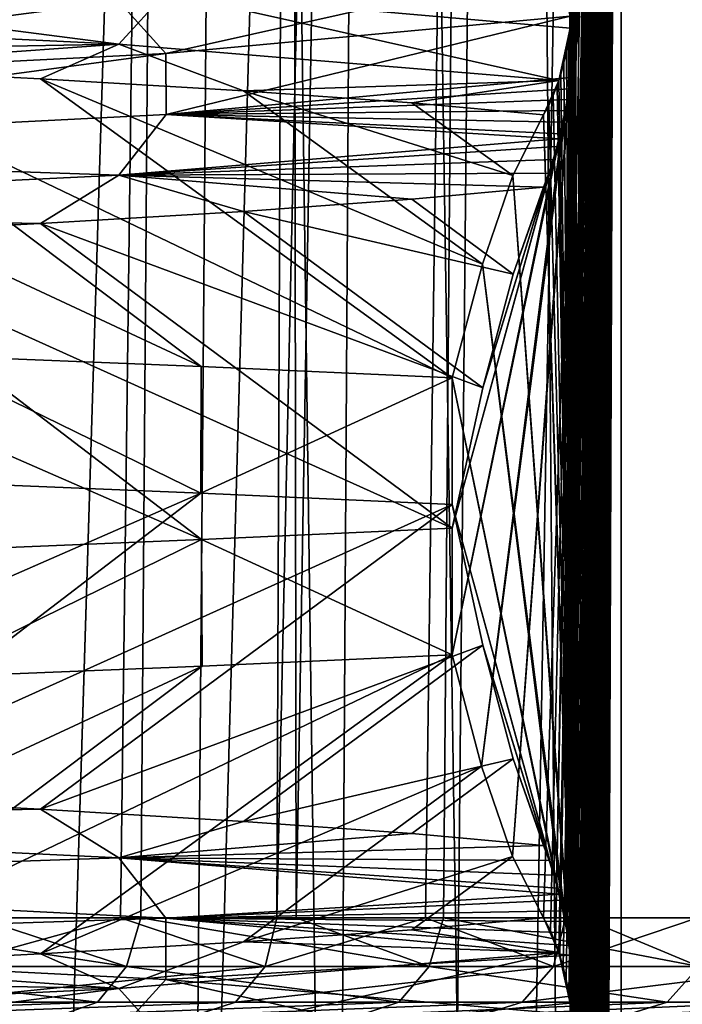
# Model space of a CAD drawing. Header units: millimetres. Extents: x -39.5 to 39.5, y -2 to 94.9.
# Tile 637 of 656: x 11.7 to 13.1, y 60 to 62. Entities that reach past the tile are written whole.
import ezdxf

# ---------------------------------------------------------------- set-up
doc = ezdxf.new("R2010")
doc.units = ezdxf.units.MM
doc.header["$LTSCALE"] = 65.185185
for name, color, linetype in [('12', 7, 'CONTINUOUS'), ('14', 7, 'CONTINUOUS'), ('167', 7, 'CONTINUOUS'), ('460', 7, 'CONTINUOUS'), ('47', 7, 'CONTINUOUS'), ('51', 7, 'CONTINUOUS'), ('528', 7, 'CONTINUOUS'), ('529', 7, 'CONTINUOUS'), ('615', 7, 'CONTINUOUS'), ('616', 7, 'CONTINUOUS'), ('617', 7, 'CONTINUOUS'), ('71', 7, 'CONTINUOUS')]:
    doc.layers.add(name, color=color, linetype=linetype)

msp = doc.modelspace()

# ---------------------------------------------------------------- linework, layer by layer
at = {"layer": '12', "color": 7, "linetype": 'Continuous'}
for points in [[(12.4134, 38.2987, -11.3315), (12.7232, 71, -11.4175), (13.0025, 38.2974, -10.6503), (12.4134, 38.2987, -11.3315)], [(12.7232, 71, -11.4175), (13.4463, 71, -10.5564), (13.0025, 38.2974, -10.6503), (12.7232, 71, -11.4175)], [(13.0025, 38.2974, -10.6503), (13.4463, 71, -10.5564), (13.5544, 38.2974, -9.9386), (13.0025, 38.2974, -10.6503)]]:
    msp.add_3dface(points, dxfattribs=at)
at = {"layer": '14', "color": 7, "linetype": 'Continuous'}
for points in [[(11.5489, 94.3969, -10.1392), (11.6453, 60.1972, -9.2833), (12.2419, 94.3969, -9.2907), (11.5489, 94.3969, -10.1392)], [(11.9351, 60.1972, 8.9076), (11.6019, 60.1972, 9.3376), (12.3786, 94.3969, 9.1077), (11.9351, 60.1972, 8.9076)], [(12.3786, 94.3969, 9.1077), (11.6019, 60.1972, 9.3376), (11.6978, 94.3969, 9.967), (12.3786, 94.3969, 9.1077)], [(11.6453, 60.1972, -9.2833), (11.9763, 60.1972, -8.8522), (12.2419, 94.3969, -9.2907), (11.6453, 60.1972, -9.2833)], [(12.2525, 60.1972, 8.4658), (11.9351, 60.1972, 8.9076), (12.3786, 94.3969, 9.1077), (12.2525, 60.1972, 8.4658)], [(11.9763, 60.1972, -8.8522), (12.2913, 60.1972, -8.4093), (12.2419, 94.3969, -9.2907), (11.9763, 60.1972, -8.8522)], [(12.2419, 94.3969, -9.2907), (12.2913, 60.1972, -8.4093), (12.8722, 94.3969, -8.3956), (12.2419, 94.3969, -9.2907)], [(12.5535, 60.1972, 8.0128), (12.2525, 60.1972, 8.4658), (12.9964, 94.3969, 8.2021), (12.5535, 60.1972, 8.0128)], [(12.9964, 94.3969, 8.2021), (12.2525, 60.1972, 8.4658), (12.3786, 94.3969, 9.1077), (12.9964, 94.3969, 8.2021)], [(12.2913, 60.1972, -8.4093), (12.5899, 60.1972, -7.9553), (12.8722, 94.3969, -8.3956), (12.2913, 60.1972, -8.4093)], [(12.8376, 60.1972, 7.5491), (12.5535, 60.1972, 8.0128), (12.9964, 94.3969, 8.2021), (12.8376, 60.1972, 7.5491)], [(12.5899, 60.1972, -7.9553), (12.8718, 60.1972, -7.4908), (12.8722, 94.3969, -8.3956), (12.5899, 60.1972, -7.9553)], [(13.1046, 60.1972, 7.0755), (12.8376, 60.1972, 7.5491), (13.5479, 94.3969, 7.255), (13.1046, 60.1972, 7.0755)], [(13.5479, 94.3969, 7.255), (12.8376, 60.1972, 7.5491), (12.9964, 94.3969, 8.2021), (13.5479, 94.3969, 7.255)], [(12.8718, 60.1972, -7.4908), (13.1364, 60.1972, -7.0163), (13.4372, 94.3969, -7.458), (12.8718, 60.1972, -7.4908)], [(12.8722, 94.3969, -8.3956), (12.8718, 60.1972, -7.4908), (13.4372, 94.3969, -7.458), (12.8722, 94.3969, -8.3956)]]:
    msp.add_3dface(points, dxfattribs=at)
at = {"layer": '167', "color": 7, "linetype": 'Continuous'}
for points in [[(11.9476, 60.0985, -8.8445), (11.2987, 60.1972, -9.7022), (11.2701, 60.0985, -9.693), (11.9476, 60.0985, -8.8445)], [(11.6453, 60.1972, -9.2833), (11.2987, 60.1972, -9.7022), (11.9476, 60.0985, -8.8445), (11.6453, 60.1972, -9.2833)], [(11.6019, 60.1972, 9.3376), (11.9351, 60.1972, 8.9076), (11.5789, 60.0985, 9.322), (11.6019, 60.1972, 9.3376)], [(11.5789, 60.0985, 9.322), (11.9351, 60.1972, 8.9076), (12.2284, 60.0985, 8.452), (11.5789, 60.0985, 9.322)], [(11.9763, 60.1972, -8.8522), (11.6453, 60.1972, -9.2833), (11.9476, 60.0985, -8.8445), (11.9763, 60.1972, -8.8522)], [(11.9351, 60.1972, 8.9076), (12.2525, 60.1972, 8.4658), (12.2284, 60.0985, 8.452), (11.9351, 60.1972, 8.9076)], [(12.5613, 60.0985, -7.9488), (11.9763, 60.1972, -8.8522), (11.9476, 60.0985, -8.8445), (12.5613, 60.0985, -7.9488)], [(12.2913, 60.1972, -8.4093), (11.9763, 60.1972, -8.8522), (12.5613, 60.0985, -7.9488), (12.2913, 60.1972, -8.4093)], [(12.2525, 60.1972, 8.4658), (12.5535, 60.1972, 8.0128), (12.2284, 60.0985, 8.452), (12.2525, 60.1972, 8.4658)], [(12.2284, 60.0985, 8.452), (12.5535, 60.1972, 8.0128), (12.8128, 60.0985, 7.5368), (12.2284, 60.0985, 8.452)], [(12.5899, 60.1972, -7.9553), (12.2913, 60.1972, -8.4093), (12.5613, 60.0985, -7.9488), (12.5899, 60.1972, -7.9553)], [(12.5535, 60.1972, 8.0128), (12.8376, 60.1972, 7.5491), (12.8128, 60.0985, 7.5368), (12.5535, 60.1972, 8.0128)], [(13.1081, 60.0985, -7.0107), (12.5899, 60.1972, -7.9553), (12.5613, 60.0985, -7.9488), (13.1081, 60.0985, -7.0107)], [(12.8718, 60.1972, -7.4908), (12.5899, 60.1972, -7.9553), (13.1081, 60.0985, -7.0107), (12.8718, 60.1972, -7.4908)], [(12.8376, 60.1972, 7.5491), (13.1046, 60.1972, 7.0755), (12.8128, 60.0985, 7.5368), (12.8376, 60.1972, 7.5491)], [(12.8128, 60.0985, 7.5368), (13.1046, 60.1972, 7.0755), (13.3288, 60.0985, 6.5814), (12.8128, 60.0985, 7.5368)], [(13.1364, 60.1972, -7.0163), (12.8718, 60.1972, -7.4908), (13.1081, 60.0985, -7.0107), (13.1364, 60.1972, -7.0163)], [(11.8888, 60.0263, -8.801), (11.2701, 60.0985, -9.693), (11.2147, 60.0263, -9.6454), (11.8888, 60.0263, -8.801)], [(11.9476, 60.0985, -8.8445), (11.2701, 60.0985, -9.693), (11.8888, 60.0263, -8.801), (11.9476, 60.0985, -8.8445)], [(11.5789, 60.0985, 9.322), (12.2284, 60.0985, 8.452), (11.5219, 60.0263, 9.2762), (11.5789, 60.0985, 9.322)], [(11.5219, 60.0263, 9.2762), (12.2284, 60.0985, 8.452), (12.1683, 60.0263, 8.4104), (11.5219, 60.0263, 9.2762)], [(12.4995, 60.0263, -7.9097), (11.9476, 60.0985, -8.8445), (11.8888, 60.0263, -8.801), (12.4995, 60.0263, -7.9097)], [(12.5613, 60.0985, -7.9488), (11.9476, 60.0985, -8.8445), (12.4995, 60.0263, -7.9097), (12.5613, 60.0985, -7.9488)], [(12.2284, 60.0985, 8.452), (12.8128, 60.0985, 7.5368), (12.1683, 60.0263, 8.4104), (12.2284, 60.0985, 8.452)], [(12.1683, 60.0263, 8.4104), (12.8128, 60.0985, 7.5368), (12.7497, 60.0263, 7.4997), (12.1683, 60.0263, 8.4104)], [(13.0436, 60.0263, -6.9762), (12.5613, 60.0985, -7.9488), (12.4995, 60.0263, -7.9097), (13.0436, 60.0263, -6.9762)], [(13.1081, 60.0985, -7.0107), (12.5613, 60.0985, -7.9488), (13.0436, 60.0263, -6.9762), (13.1081, 60.0985, -7.0107)], [(12.8128, 60.0985, 7.5368), (13.3288, 60.0985, 6.5814), (12.7497, 60.0263, 7.4997), (12.8128, 60.0985, 7.5368)], [(12.7497, 60.0263, 7.4997), (13.3288, 60.0985, 6.5814), (13.2632, 60.0263, 6.549), (12.7497, 60.0263, 7.4997)], [(13.518, 60.0263, -6.0055), (13.1081, 60.0985, -7.0107), (13.0436, 60.0263, -6.9762), (13.518, 60.0263, -6.0055)], [(11.1466, 60, -9.5724), (11.8141, 60, -8.7349), (11.8888, 60.0263, -8.801), (11.1466, 60, -9.5724)], [(11.1466, 60, -9.5724), (11.8888, 60.0263, -8.801), (11.2147, 60.0263, -9.6454), (11.1466, 60, -9.5724)], [(12.0876, 60, 8.3521), (11.4451, 60, 9.2134), (12.1683, 60.0263, 8.4104), (12.0876, 60, 8.3521)], [(11.4451, 60, 9.2134), (11.5219, 60.0263, 9.2762), (12.1683, 60.0263, 8.4104), (11.4451, 60, 9.2134)], [(11.8141, 60, -8.7349), (12.4208, 60, -7.8483), (12.4995, 60.0263, -7.9097), (11.8141, 60, -8.7349)], [(11.8141, 60, -8.7349), (12.4995, 60.0263, -7.9097), (11.8888, 60.0263, -8.801), (11.8141, 60, -8.7349)], [(12.6653, 60, 7.4476), (12.0876, 60, 8.3521), (12.7497, 60.0263, 7.4997), (12.6653, 60, 7.4476)], [(12.0876, 60, 8.3521), (12.1683, 60.0263, 8.4104), (12.7497, 60.0263, 7.4997), (12.0876, 60, 8.3521)], [(12.4208, 60, -7.8483), (12.9589, 60, -6.924), (13.0436, 60.0263, -6.9762), (12.4208, 60, -7.8483)], [(12.4208, 60, -7.8483), (13.0436, 60.0263, -6.9762), (12.4995, 60.0263, -7.9097), (12.4208, 60, -7.8483)], [(13.1741, 60, 6.5048), (12.6653, 60, 7.4476), (13.2632, 60.0263, 6.549), (13.1741, 60, 6.5048)], [(12.6653, 60, 7.4476), (12.7497, 60.0263, 7.4997), (13.2632, 60.0263, 6.549), (12.6653, 60, 7.4476)], [(12.9589, 60, -6.924), (13.4298, 60, -5.9591), (13.518, 60.0263, -6.0055), (12.9589, 60, -6.924)], [(12.9589, 60, -6.924), (13.518, 60.0263, -6.0055), (13.0436, 60.0263, -6.9762), (12.9589, 60, -6.924)]]:
    msp.add_3dface(points, dxfattribs=at)
at = {"layer": '460', "linetype": 'Continuous'}
for points in [[(11.5226, 61.0815, -8.2987), (11.5262, 61.3377, -8.2938), (12.0982, 61.0582, -7.4346), (11.5226, 61.0815, -8.2987)], [(11.5262, 61.3377, -8.2938), (12.099, 61.3146, -7.4333), (12.0982, 61.0582, -7.4346), (11.5262, 61.3377, -8.2938)], [(12.099, 61.3146, -7.4333), (12.6076, 61.2914, -6.5337), (12.0982, 61.0582, -7.4346), (12.099, 61.3146, -7.4333)], [(12.6076, 61.2914, -6.5337), (12.6076, 61.035, -6.5337), (12.0982, 61.0582, -7.4346), (12.6076, 61.2914, -6.5337)], [(12.6076, 60.987, 6.5337), (12.0995, 60.9639, 7.4325), (12.6076, 60.7306, 6.5337), (12.6076, 60.987, 6.5337)], [(12.0995, 60.9639, 7.4325), (11.527, 60.9407, 8.2927), (11.5303, 60.6844, 8.288), (12.0995, 60.9639, 7.4325)], [(12.1009, 60.7075, 7.4303), (12.0995, 60.9639, 7.4325), (11.5303, 60.6844, 8.288), (12.1009, 60.7075, 7.4303)], [(12.6076, 60.7306, 6.5337), (12.0995, 60.9639, 7.4325), (12.1009, 60.7075, 7.4303), (12.6076, 60.7306, 6.5337)]]:
    msp.add_3dface(points, dxfattribs=at)
at = {"layer": '47', "color": 7, "linetype": 'Continuous'}
for points in [[(11.3428, 71, -13.2178), (12.1789, 71, -12.4517), (11.1708, 38.2971, -12.9442), (11.3428, 71, -13.2178)], [(11.1708, 38.2971, -12.9442), (12.1789, 71, -12.4517), (11.922, 38.2971, -12.2557), (11.1708, 38.2971, -12.9442)], [(12.1789, 71, -12.4517), (12.6296, 38.2987, -11.5253), (11.922, 38.2971, -12.2557), (12.1789, 71, -12.4517)], [(12.1789, 71, -12.4517), (12.9633, 71, -11.6328), (12.6296, 38.2987, -11.5253), (12.1789, 71, -12.4517)]]:
    msp.add_3dface(points, dxfattribs=at)
at = {"layer": '51', "color": 7, "linetype": 'Continuous'}
for points in [[(12.4517, 71, 12.1789), (11.6328, 71, 12.9633), (11.5253, 38.2987, 12.6296), (12.4517, 71, 12.1789)], [(12.4517, 71, 12.1789), (11.5253, 38.2987, 12.6296), (12.2557, 38.2971, 11.922), (12.4517, 71, 12.1789)], [(12.9442, 38.2971, 11.1708), (12.4517, 71, 12.1789), (12.2557, 38.2971, 11.922), (12.9442, 38.2971, 11.1708)], [(13.2178, 71, 11.3428), (12.4517, 71, 12.1789), (12.9442, 38.2971, 11.1708), (13.2178, 71, 11.3428)], [(13.586, 38.2987, 10.3807), (13.2178, 71, 11.3428), (12.9442, 38.2971, 11.1708), (13.586, 38.2987, 10.3807)]]:
    msp.add_3dface(points, dxfattribs=at)
at = {"layer": '528', "linetype": 'Continuous'}
for points in [[(12.8239, 60.1271, 2.4063), (12.95, 67), (12.8174, 60.1459, 2.5302), (12.8239, 60.1271, 2.4063)], [(12.8174, 60.1459, 2.5302), (12.95, 67), (12.8495, 61.9313, 1.9186), (12.8174, 60.1459, 2.5302)], [(12.8258, 60.1211, 2.3701), (12.95, 67), (12.8239, 60.1271, 2.4063), (12.8258, 60.1211, 2.3701)], [(12.8308, 58.1041, 2.2745), (12.95, 67), (12.8255, 58.1219, 2.3749), (12.8308, 58.1041, 2.2745)], [(12.8255, 58.1219, 2.3749), (12.95, 67), (12.8507, 59.9641, 1.8954), (12.8255, 58.1219, 2.3749)], [(12.8326, 60.0973, 2.24), (12.95, 67), (12.8258, 60.1211, 2.3701), (12.8326, 60.0973, 2.24)], [(12.8355, 56.0857, 2.184), (12.95, 67), (12.8308, 56.1041, 2.2745), (12.8355, 56.0857, 2.184)], [(12.8308, 56.1041, 2.2745), (12.95, 67), (12.8503, 57.9766, 1.9023), (12.8308, 56.1041, 2.2745)], [(12.8355, 58.0857, 2.184), (12.95, 67), (12.8308, 58.1041, 2.2745), (12.8355, 58.0857, 2.184)], [(12.8386, 60.0723, 2.1254), (12.95, 67), (12.8326, 60.0973, 2.24), (12.8386, 60.0723, 2.1254)], [(12.8401, 56.0654, 2.0979), (12.95, 67), (12.8355, 56.0857, 2.184), (12.8401, 56.0654, 2.0979)], [(12.8401, 58.0654, 2.0979), (12.95, 67), (12.8355, 58.0857, 2.184), (12.8401, 58.0654, 2.0979)], [(12.8413, 54.059, 2.0739), (12.95, 67), (12.8369, 54.0797, 2.1572), (12.8413, 54.059, 2.0739)], [(12.8369, 54.0797, 2.1572), (12.95, 67), (12.8503, 55.9766, 1.9023), (12.8369, 54.0797, 2.1572)], [(12.8439, 60.0445, 2.0248), (12.95, 67), (12.8386, 60.0723, 2.1254), (12.8439, 60.0445, 2.0248)], [(12.8442, 48.0424, 2.0183), (12.95, 67), (12.8401, 48.0654, 2.0979), (12.8442, 48.0424, 2.0183)], [(12.8401, 48.0654, 2.0979), (12.95, 67), (12.8503, 49.9766, 1.9023), (12.8401, 48.0654, 2.0979)], [(12.8442, 50.0424, 2.0183), (12.95, 67), (12.8401, 50.0654, 2.0979), (12.8442, 50.0424, 2.0183)], [(12.8401, 50.0654, 2.0979), (12.95, 67), (12.8503, 51.9766, 1.9023), (12.8401, 50.0654, 2.0979)], [(12.8442, 52.0424, 2.0183), (12.95, 67), (12.8401, 52.0654, 2.0979), (12.8442, 52.0424, 2.0183)], [(12.8401, 52.0654, 2.0979), (12.95, 67), (12.8505, 53.9599, 1.899), (12.8401, 52.0654, 2.0979)], [(12.8442, 56.0424, 2.0183), (12.95, 67), (12.8401, 56.0654, 2.0979), (12.8442, 56.0424, 2.0183)], [(12.8442, 58.0424, 2.0183), (12.95, 67), (12.8401, 58.0654, 2.0979), (12.8442, 58.0424, 2.0183)], [(12.8454, 54.0346, 1.9958), (12.95, 67), (12.8413, 54.059, 2.0739), (12.8454, 54.0346, 1.9958)], [(12.8475, 38.0187, 1.9567), (12.95, 67), (12.8436, 38.046, 2.0295), (12.8475, 38.0187, 1.9567)], [(12.8436, 38.046, 2.0295), (12.95, 67), (12.8503, 39.9766, 1.9023), (12.8436, 38.046, 2.0295)], [(12.8474, 44.0192, 1.958), (12.95, 67), (12.8438, 44.0451, 2.0267), (12.8474, 44.0192, 1.958)], [(12.8438, 44.0451, 2.0267), (12.95, 67), (12.8503, 45.9766, 1.9023), (12.8438, 44.0451, 2.0267)], [(12.8467, 60.0247, 1.9705), (12.95, 67), (12.8439, 60.0445, 2.0248), (12.8467, 60.0247, 1.9705)], [(12.8467, 40.0248, 1.9707), (12.95, 67), (12.8442, 40.0424, 2.0183), (12.8467, 40.0248, 1.9707)], [(12.8442, 40.0424, 2.0183), (12.95, 67), (12.8503, 41.9766, 1.9023), (12.8442, 40.0424, 2.0183)], [(12.8467, 42.0248, 1.9707), (12.95, 67), (12.8442, 42.0424, 2.0183), (12.8467, 42.0248, 1.9707)], [(12.8442, 42.0424, 2.0183), (12.95, 67), (12.8501, 43.9849, 1.907), (12.8442, 42.0424, 2.0183)], [(12.8467, 46.0248, 1.9707), (12.95, 67), (12.8442, 46.0424, 2.0183), (12.8467, 46.0248, 1.9707)], [(12.8442, 46.0424, 2.0183), (12.95, 67), (12.8503, 47.9766, 1.9023), (12.8442, 46.0424, 2.0183)], [(12.8467, 48.0248, 1.9707), (12.95, 67), (12.8442, 48.0424, 2.0183), (12.8467, 48.0248, 1.9707)], [(12.8467, 50.0248, 1.9707), (12.95, 67), (12.8442, 50.0424, 2.0183), (12.8467, 50.0248, 1.9707)], [(12.8467, 52.0248, 1.9707), (12.95, 67), (12.8442, 52.0424, 2.0183), (12.8467, 52.0248, 1.9707)], [(12.8467, 56.0248, 1.9707), (12.95, 67), (12.8442, 56.0424, 2.0183), (12.8467, 56.0248, 1.9707)], [(12.8467, 58.0248, 1.9707), (12.95, 67), (12.8442, 58.0424, 2.0183), (12.8467, 58.0248, 1.9707)], [(12.8467, 54.025, 1.971), (12.95, 67), (12.8454, 54.0346, 1.9958), (12.8467, 54.025, 1.971)], [(12.8478, 40.0153, 1.9499), (12.95, 67), (12.8467, 40.0248, 1.9707), (12.8478, 40.0153, 1.9499)], [(12.8478, 42.0153, 1.9499), (12.95, 67), (12.8467, 42.0248, 1.9707), (12.8478, 42.0153, 1.9499)], [(12.8478, 46.0153, 1.9499), (12.95, 67), (12.8467, 46.0248, 1.9707), (12.8478, 46.0153, 1.9499)], [(12.8478, 48.0153, 1.9499), (12.95, 67), (12.8467, 48.0248, 1.9707), (12.8478, 48.0153, 1.9499)], [(12.8478, 50.0153, 1.9499), (12.95, 67), (12.8467, 50.0248, 1.9707), (12.8478, 50.0153, 1.9499)], [(12.8478, 52.0153, 1.9499), (12.95, 67), (12.8467, 52.0248, 1.9707), (12.8478, 52.0153, 1.9499)], [(12.8488, 54.0048, 1.9309), (12.95, 67), (12.8467, 54.025, 1.971), (12.8488, 54.0048, 1.9309)], [(12.8478, 56.0153, 1.9499), (12.95, 67), (12.8467, 56.0248, 1.9707), (12.8478, 56.0153, 1.9499)], [(12.8478, 58.0153, 1.9499), (12.95, 67), (12.8467, 58.0248, 1.9707), (12.8478, 58.0153, 1.9499)], [(12.8479, 60.0141, 1.9474), (12.95, 67), (12.8467, 60.0247, 1.9705), (12.8479, 60.0141, 1.9474)], [(12.8478, 62.0153, 1.9499), (12.95, 67), (12.8467, 62.0248, 1.9707), (12.8478, 62.0153, 1.9499)], [(12.8501, 43.9849, 1.907), (12.95, 67), (12.8474, 44.0192, 1.958), (12.8501, 43.9849, 1.907)], [(12.95, 38), (12.95, 67), (12.8475, 38.0187, 1.9567), (12.95, 38)], [(12.8503, 39.9766, 1.9023), (12.95, 67), (12.8478, 40.0153, 1.9499), (12.8503, 39.9766, 1.9023)], [(12.8503, 41.9766, 1.9023), (12.95, 67), (12.8478, 42.0153, 1.9499), (12.8503, 41.9766, 1.9023)], [(12.8503, 45.9766, 1.9023), (12.95, 67), (12.8478, 46.0153, 1.9499), (12.8503, 45.9766, 1.9023)], [(12.8503, 47.9766, 1.9023), (12.95, 67), (12.8478, 48.0153, 1.9499), (12.8503, 47.9766, 1.9023)], [(12.8503, 49.9766, 1.9023), (12.95, 67), (12.8478, 50.0153, 1.9499), (12.8503, 49.9766, 1.9023)], [(12.8503, 51.9766, 1.9023), (12.95, 67), (12.8478, 52.0153, 1.9499), (12.8503, 51.9766, 1.9023)], [(12.8503, 55.9766, 1.9023), (12.95, 67), (12.8478, 56.0153, 1.9499), (12.8503, 55.9766, 1.9023)], [(12.8503, 57.9766, 1.9023), (12.95, 67), (12.8478, 58.0153, 1.9499), (12.8503, 57.9766, 1.9023)], [(12.8503, 61.9766, 1.9023), (12.95, 67), (12.8478, 62.0153, 1.9499), (12.8503, 61.9766, 1.9023)], [(12.8507, 59.9641, 1.8954), (12.95, 67), (12.8479, 60.0141, 1.9474), (12.8507, 59.9641, 1.8954)], [(12.8505, 53.9599, 1.899), (12.95, 67), (12.8488, 54.0048, 1.9309), (12.8505, 53.9599, 1.899)], [(12.8495, 61.9313, 1.9186), (12.95, 67), (12.8503, 61.9766, 1.9023), (12.8495, 61.9313, 1.9186)], [(12.73, 60.322, 4.1977), (12.7927, 60.1975, 3.001), (12.8495, 61.9313, 1.9186), (12.73, 60.322, 4.1977)], [(12.8467, 61.9004, 1.9703), (12.73, 60.322, 4.1977), (12.8495, 61.9313, 1.9186), (12.8467, 61.9004, 1.9703)], [(12.7927, 60.1975, 3.001), (12.8066, 60.172, 2.7355), (12.8495, 61.9313, 1.9186), (12.7927, 60.1975, 3.001)], [(12.8066, 60.172, 2.7355), (12.8174, 60.1459, 2.5302), (12.8495, 61.9313, 1.9186), (12.8066, 60.172, 2.7355)], [(12.8438, 61.8776, 2.0257), (12.73, 60.322, 4.1977), (12.8467, 61.9004, 1.9703), (12.8438, 61.8776, 2.0257)], [(12.6674, 60.505, 5.3922), (12.73, 60.322, 4.1977), (12.8438, 61.8776, 2.0257), (12.6674, 60.505, 5.3922)], [(12.8404, 61.8554, 2.0917), (12.6674, 60.505, 5.3922), (12.8438, 61.8776, 2.0257), (12.8404, 61.8554, 2.0917)], [(12.8364, 61.8332, 2.1685), (12.6674, 60.505, 5.3922), (12.8404, 61.8554, 2.0917), (12.8364, 61.8332, 2.1685)], [(12.8316, 61.8101, 2.2583), (12.6674, 60.505, 5.3922), (12.8364, 61.8332, 2.1685), (12.8316, 61.8101, 2.2583)], [(12.6076, 60.7306, 6.5337), (12.6674, 60.505, 5.3922), (12.8316, 61.8101, 2.2583), (12.6076, 60.7306, 6.5337)], [(12.8261, 61.786, 2.3635), (12.6076, 60.7306, 6.5337), (12.8316, 61.8101, 2.2583), (12.8261, 61.786, 2.3635)], [(12.8237, 61.7762, 2.409), (12.6076, 60.7306, 6.5337), (12.8261, 61.786, 2.3635), (12.8237, 61.7762, 2.409)], [(12.8197, 61.7607, 2.4856), (12.6076, 60.7306, 6.5337), (12.8237, 61.7762, 2.409), (12.8197, 61.7607, 2.4856)], [(12.6076, 60.987, 6.5337), (12.6076, 60.7306, 6.5337), (12.8197, 61.7607, 2.4856), (12.6076, 60.987, 6.5337)], [(12.8123, 61.7342, 2.628), (12.6076, 60.987, 6.5337), (12.8197, 61.7607, 2.4856), (12.8123, 61.7342, 2.628)], [(12.6699, 61.2712, 5.3453), (12.6076, 60.987, 6.5337), (12.8123, 61.7342, 2.628), (12.6699, 61.2712, 5.3453)], [(12.8034, 61.7063, 2.7974), (12.6699, 61.2712, 5.3453), (12.8123, 61.7342, 2.628), (12.8034, 61.7063, 2.7974)], [(12.7314, 61.502, 4.1705), (12.6699, 61.2712, 5.3453), (12.8034, 61.7063, 2.7974), (12.7314, 61.502, 4.1705)], [(12.7927, 61.6778, 3.001), (12.7314, 61.502, 4.1705), (12.8034, 61.7063, 2.7974), (12.7927, 61.6778, 3.001)]]:
    msp.add_3dface(points, dxfattribs=at)
at = {"layer": '529', "linetype": 'Continuous'}
for points in [[(12.8452, 67, -2.0005), (12.95, 67), (12.95, 38), (12.8452, 67, -2.0005)], [(12.8452, 67, -2.0005), (12.95, 38), (12.85, 64.0799, -1.9079), (12.8452, 67, -2.0005)], [(12.85, 64.0799, -1.9079), (12.95, 38), (12.8499, 64.0335, -1.9103), (12.85, 64.0799, -1.9079)], [(12.8499, 64.0335, -1.9103), (12.95, 38), (12.8473, 64.0017, -1.9603), (12.8499, 64.0335, -1.9103)], [(12.8473, 64.0017, -1.9603), (12.95, 38), (12.844, 63.9781, -2.023), (12.8473, 64.0017, -1.9603)], [(12.844, 63.9781, -2.023), (12.95, 38), (12.8501, 62.0769, -1.9058), (12.844, 63.9781, -2.023)], [(12.8501, 62.0769, -1.9058), (12.95, 38), (12.8497, 62.0307, -1.913), (12.8501, 62.0769, -1.9058)], [(12.8497, 62.0307, -1.913), (12.95, 38), (12.8471, 62, -1.9643), (12.8497, 62.0307, -1.913)], [(12.8471, 62, -1.9643), (12.95, 38), (12.8437, 61.9765, -2.0279), (12.8471, 62, -1.9643)], [(12.8395, 61.9538, -2.1087), (12.8437, 61.9765, -2.0279), (12.85, 60.0799, -1.9079), (12.8395, 61.9538, -2.1087)], [(12.8437, 61.9765, -2.0279), (12.95, 38), (12.85, 60.0799, -1.9079), (12.8437, 61.9765, -2.0279)], [(12.8341, 61.9306, -2.2107), (12.8395, 61.9538, -2.1087), (12.85, 60.0799, -1.9079), (12.8341, 61.9306, -2.2107)], [(12.8277, 61.907, -2.3344), (12.8341, 61.9306, -2.2107), (12.85, 60.0799, -1.9079), (12.8277, 61.907, -2.3344)], [(12.8237, 61.8942, -2.4102), (12.8277, 61.907, -2.3344), (12.85, 60.0799, -1.9079), (12.8237, 61.8942, -2.4102)], [(12.8126, 61.8637, -2.6223), (12.8204, 61.8845, -2.4731), (12.85, 60.0799, -1.9079), (12.8126, 61.8637, -2.6223)], [(12.8204, 61.8845, -2.4731), (12.8237, 61.8942, -2.4102), (12.85, 60.0799, -1.9079), (12.8204, 61.8845, -2.4731)], [(12.8036, 61.8437, -2.7932), (12.8126, 61.8637, -2.6223), (12.85, 60.0799, -1.9079), (12.8036, 61.8437, -2.7932)], [(12.7927, 61.8245, -3.001), (12.8036, 61.8437, -2.7932), (12.85, 60.0799, -1.9079), (12.7927, 61.8245, -3.001)], [(12.7306, 61.7014, -4.1866), (12.7927, 61.8245, -3.001), (12.8476, 60.1139, -1.9548), (12.7306, 61.7014, -4.1866)], [(12.8476, 60.1139, -1.9548), (12.7927, 61.8245, -3.001), (12.85, 60.0799, -1.9079), (12.8476, 60.1139, -1.9548)], [(12.6689, 61.522, -5.3646), (12.7306, 61.7014, -4.1866), (12.8443, 60.1414, -2.0178), (12.6689, 61.522, -5.3646)], [(12.8443, 60.1414, -2.0178), (12.7306, 61.7014, -4.1866), (12.8468, 60.1215, -1.9701), (12.8443, 60.1414, -2.0178)], [(12.8468, 60.1215, -1.9701), (12.7306, 61.7014, -4.1866), (12.8476, 60.1139, -1.9548), (12.8468, 60.1215, -1.9701)], [(12.6076, 61.2914, -6.5337), (12.6689, 61.522, -5.3646), (12.8317, 60.2116, -2.2573), (12.6076, 61.2914, -6.5337)], [(12.8317, 60.2116, -2.2573), (12.6689, 61.522, -5.3646), (12.8361, 60.19, -2.1729), (12.8317, 60.2116, -2.2573)], [(12.8361, 60.19, -2.1729), (12.6689, 61.522, -5.3646), (12.8404, 60.1667, -2.0921), (12.8361, 60.19, -2.1729)], [(12.8404, 60.1667, -2.0921), (12.6689, 61.522, -5.3646), (12.8443, 60.1414, -2.0178), (12.8404, 60.1667, -2.0921)], [(12.6076, 61.035, -6.5337), (12.6076, 61.2914, -6.5337), (12.8208, 60.2574, -2.4657), (12.6076, 61.035, -6.5337)], [(12.8208, 60.2574, -2.4657), (12.6076, 61.2914, -6.5337), (12.8239, 60.2453, -2.4066), (12.8208, 60.2574, -2.4657)], [(12.8239, 60.2453, -2.4066), (12.6076, 61.2914, -6.5337), (12.8267, 60.2335, -2.3522), (12.8239, 60.2453, -2.4066)], [(12.8267, 60.2335, -2.3522), (12.6076, 61.2914, -6.5337), (12.8317, 60.2116, -2.2573), (12.8267, 60.2335, -2.3522)], [(12.6699, 60.7502, -5.345), (12.6076, 61.035, -6.5337), (12.8134, 60.284, -2.6061), (12.6699, 60.7502, -5.345)], [(12.8134, 60.284, -2.6061), (12.6076, 61.035, -6.5337), (12.8208, 60.2574, -2.4657), (12.8134, 60.284, -2.6061)], [(12.7316, 60.5199, -4.1674), (12.6699, 60.7502, -5.345), (12.8042, 60.3133, -2.7817), (12.7316, 60.5199, -4.1674)], [(12.8042, 60.3133, -2.7817), (12.6699, 60.7502, -5.345), (12.8134, 60.284, -2.6061), (12.8042, 60.3133, -2.7817)], [(12.7927, 60.3442, -3.001), (12.7316, 60.5199, -4.1674), (12.8042, 60.3133, -2.7817), (12.7927, 60.3442, -3.001)], [(12.85, 60.0799, -1.9079), (12.95, 38), (12.8499, 60.0335, -1.9103), (12.85, 60.0799, -1.9079)], [(12.8499, 60.0335, -1.9103), (12.95, 38), (12.8473, 60.0017, -1.9603), (12.8499, 60.0335, -1.9103)]]:
    msp.add_3dface(points, dxfattribs=at)
at = {"layer": '615', "linetype": 'Continuous'}
for points in [[(11.5226, 61.0815, -8.2987), (12.0982, 61.0582, -7.4346), (10.7447, 60.4661, -7.5639), (11.5226, 61.0815, -8.2987)], [(10.7447, 60.4661, -7.5639), (12.0982, 61.0582, -7.4346), (11.2919, 60.4417, -6.7195), (10.7447, 60.4661, -7.5639)], [(12.0982, 61.0582, -7.4346), (12.6076, 61.035, -6.5337), (11.2919, 60.4417, -6.7195), (12.0982, 61.0582, -7.4346)], [(11.2919, 60.4417, -6.7195), (12.6076, 61.035, -6.5337), (11.773, 60.4173, -5.8358), (11.2919, 60.4417, -6.7195)], [(12.6076, 61.035, -6.5337), (12.6699, 60.7502, -5.345), (11.773, 60.4173, -5.8358), (12.6076, 61.035, -6.5337)], [(11.773, 60.4173, -5.8358), (12.6699, 60.7502, -5.345), (12.185, 60.3929, -4.9178), (11.773, 60.4173, -5.8358)], [(12.6699, 60.7502, -5.345), (12.7316, 60.5199, -4.1674), (12.185, 60.3929, -4.9178), (12.6699, 60.7502, -5.345)], [(12.6076, 60.7306, 6.5337), (12.1009, 60.7075, 7.4303), (11.2919, 60.0999, 6.7195), (12.6076, 60.7306, 6.5337)], [(11.773, 60.1243, 5.8358), (12.6076, 60.7306, 6.5337), (11.2919, 60.0999, 6.7195), (11.773, 60.1243, 5.8358)], [(12.6674, 60.505, 5.3922), (12.6076, 60.7306, 6.5337), (11.773, 60.1243, 5.8358), (12.6674, 60.505, 5.3922)], [(12.1009, 60.7075, 7.4303), (11.5303, 60.6844, 8.288), (10.7447, 60.0756, 7.5639), (12.1009, 60.7075, 7.4303)], [(11.2919, 60.0999, 6.7195), (12.1009, 60.7075, 7.4303), (10.7447, 60.0756, 7.5639), (11.2919, 60.0999, 6.7195)], [(12.185, 60.3929, -4.9178), (12.7316, 60.5199, -4.1674), (12.5256, 60.3685, -3.971), (12.185, 60.3929, -4.9178)], [(12.7316, 60.5199, -4.1674), (12.7927, 60.3442, -3.001), (12.5256, 60.3685, -3.971), (12.7316, 60.5199, -4.1674)], [(12.185, 60.1487, 4.9178), (12.6674, 60.505, 5.3922), (11.773, 60.1243, 5.8358), (12.185, 60.1487, 4.9178)], [(12.73, 60.322, 4.1977), (12.6674, 60.505, 5.3922), (12.185, 60.1487, 4.9178), (12.73, 60.322, 4.1977)], [(12.5256, 60.1731, 3.971), (12.73, 60.322, 4.1977), (12.185, 60.1487, 4.9178), (12.5256, 60.1731, 3.971)], [(12.7927, 60.1975, 3.001), (12.73, 60.322, 4.1977), (12.5256, 60.1731, 3.971), (12.7927, 60.1975, 3.001)]]:
    msp.add_3dface(points, dxfattribs=at)
at = {"layer": '616', "linetype": 'Continuous'}
for points in [[(11.9317, 61.9677, -5.2812), (10.4071, 62.0412, -7.8708), (10.5392, 62.1479, -7.6056), (11.9317, 61.9677, -5.2812)], [(12.0275, 62.0727, -4.9254), (11.9317, 61.9677, -5.2812), (10.5392, 62.1479, -7.6056), (12.0275, 62.0727, -4.9254)], [(12.8238, 62.1273, 2.4074), (11.9322, 62.054, 5.2794), (12.0271, 61.949, 4.9261), (12.8238, 62.1273, 2.4074)], [(12.8467, 62.0248, 1.9707), (12.8238, 62.1273, 2.4074), (12.0271, 61.949, 4.9261), (12.8467, 62.0248, 1.9707)], [(12.8467, 62.1215, -1.9703), (12.8471, 62, -1.9643), (12.0275, 62.0727, -4.9254), (12.8467, 62.1215, -1.9703)], [(12.8467, 62.1215, -1.9703), (12.8477, 62.1124, -1.9521), (12.8471, 62, -1.9643), (12.8467, 62.1215, -1.9703)], [(12.8477, 62.1124, -1.9521), (12.8497, 62.0307, -1.913), (12.8471, 62, -1.9643), (12.8477, 62.1124, -1.9521)], [(11.9322, 62.054, 5.2794), (10.7447, 62.0756, 7.5639), (10.4078, 61.9805, 7.8695), (11.9322, 62.054, 5.2794)], [(12.8237, 61.8942, -2.4102), (11.9317, 61.9677, -5.2812), (12.0275, 62.0727, -4.9254), (12.8237, 61.8942, -2.4102)], [(12.8471, 62, -1.9643), (12.8237, 61.8942, -2.4102), (12.0275, 62.0727, -4.9254), (12.8471, 62, -1.9643)], [(10.4071, 62.0412, -7.8708), (11.9317, 61.9677, -5.2812), (10.7447, 61.9464, -7.5639), (10.4071, 62.0412, -7.8708)], [(11.9322, 62.054, 5.2794), (10.4078, 61.9805, 7.8695), (10.5388, 61.8737, 7.6061), (11.9322, 62.054, 5.2794)], [(12.0271, 61.949, 4.9261), (11.9322, 62.054, 5.2794), (10.5388, 61.8737, 7.6061), (12.0271, 61.949, 4.9261)], [(12.8467, 62.0248, 1.9707), (12.0271, 61.949, 4.9261), (12.0278, 61.8252, 4.9247), (12.8467, 62.0248, 1.9707)], [(12.8467, 61.9004, 1.9703), (12.8467, 62.0248, 1.9707), (12.0278, 61.8252, 4.9247), (12.8467, 61.9004, 1.9703)], [(12.8467, 61.9004, 1.9703), (12.8478, 62.0153, 1.9499), (12.8467, 62.0248, 1.9707), (12.8467, 61.9004, 1.9703)], [(12.8467, 61.9004, 1.9703), (12.8495, 61.9313, 1.9186), (12.8478, 62.0153, 1.9499), (12.8467, 61.9004, 1.9703)], [(12.8495, 61.9313, 1.9186), (12.8503, 61.9766, 1.9023), (12.8478, 62.0153, 1.9499), (12.8495, 61.9313, 1.9186)], [(12.8471, 62, -1.9643), (12.8277, 61.907, -2.3344), (12.8237, 61.8942, -2.4102), (12.8471, 62, -1.9643)], [(12.8471, 62, -1.9643), (12.8341, 61.9306, -2.2107), (12.8277, 61.907, -2.3344), (12.8471, 62, -1.9643)], [(12.8471, 62, -1.9643), (12.8395, 61.9538, -2.1087), (12.8341, 61.9306, -2.2107), (12.8471, 62, -1.9643)], [(12.8471, 62, -1.9643), (12.8437, 61.9765, -2.0279), (12.8395, 61.9538, -2.1087), (12.8471, 62, -1.9643)], [(10.7447, 61.9464, -7.5639), (11.9317, 61.9677, -5.2812), (11.2919, 61.9221, -6.7195), (10.7447, 61.9464, -7.5639)], [(11.2919, 61.9221, -6.7195), (11.9317, 61.9677, -5.2812), (11.773, 61.8977, -5.8358), (11.2919, 61.9221, -6.7195)], [(11.773, 61.8977, -5.8358), (11.9317, 61.9677, -5.2812), (12.185, 61.8733, -4.9178), (11.773, 61.8977, -5.8358)], [(11.9317, 61.9677, -5.2812), (12.8237, 61.8942, -2.4102), (12.185, 61.8733, -4.9178), (11.9317, 61.9677, -5.2812)], [(12.0271, 61.949, 4.9261), (10.5388, 61.8737, 7.6061), (10.5397, 61.75, 7.605), (12.0271, 61.949, 4.9261)], [(12.0278, 61.8252, 4.9247), (12.0271, 61.949, 4.9261), (10.5397, 61.75, 7.605), (12.0278, 61.8252, 4.9247)], [(12.8438, 61.8776, 2.0257), (12.8467, 61.9004, 1.9703), (12.0278, 61.8252, 4.9247), (12.8438, 61.8776, 2.0257)], [(12.8404, 61.8554, 2.0917), (12.8438, 61.8776, 2.0257), (12.0278, 61.8252, 4.9247), (12.8404, 61.8554, 2.0917)], [(12.185, 61.8733, -4.9178), (12.8237, 61.8942, -2.4102), (12.5256, 61.8489, -3.971), (12.185, 61.8733, -4.9178)], [(12.8237, 61.8942, -2.4102), (12.7927, 61.8245, -3.001), (12.5256, 61.8489, -3.971), (12.8237, 61.8942, -2.4102)], [(12.8237, 61.8942, -2.4102), (12.8036, 61.8437, -2.7932), (12.7927, 61.8245, -3.001), (12.8237, 61.8942, -2.4102)], [(12.8237, 61.8942, -2.4102), (12.8126, 61.8637, -2.6223), (12.8036, 61.8437, -2.7932), (12.8237, 61.8942, -2.4102)], [(12.8237, 61.8942, -2.4102), (12.8204, 61.8845, -2.4731), (12.8126, 61.8637, -2.6223), (12.8237, 61.8942, -2.4102)], [(12.8364, 61.8332, 2.1685), (12.8404, 61.8554, 2.0917), (12.0278, 61.8252, 4.9247), (12.8364, 61.8332, 2.1685)], [(12.0278, 61.8252, 4.9247), (10.5397, 61.75, 7.605), (11.9318, 61.7025, 5.2809), (12.0278, 61.8252, 4.9247)], [(12.8237, 61.7762, 2.409), (12.0278, 61.8252, 4.9247), (11.9318, 61.7025, 5.2809), (12.8237, 61.7762, 2.409)], [(12.8316, 61.8101, 2.2583), (12.8364, 61.8332, 2.1685), (12.0278, 61.8252, 4.9247), (12.8316, 61.8101, 2.2583)], [(12.8237, 61.7762, 2.409), (12.8261, 61.786, 2.3635), (12.0278, 61.8252, 4.9247), (12.8237, 61.7762, 2.409)], [(12.8261, 61.786, 2.3635), (12.8316, 61.8101, 2.2583), (12.0278, 61.8252, 4.9247), (12.8261, 61.786, 2.3635)], [(12.8197, 61.7607, 2.4856), (12.8237, 61.7762, 2.409), (11.9318, 61.7025, 5.2809), (12.8197, 61.7607, 2.4856)], [(12.8123, 61.7342, 2.628), (12.8197, 61.7607, 2.4856), (11.9318, 61.7025, 5.2809), (12.8123, 61.7342, 2.628)], [(11.9318, 61.7025, 5.2809), (10.5397, 61.75, 7.605), (10.4072, 61.629, 7.8706), (11.9318, 61.7025, 5.2809)], [(12.8034, 61.7063, 2.7974), (12.8123, 61.7342, 2.628), (11.9318, 61.7025, 5.2809), (12.8034, 61.7063, 2.7974)], [(11.9318, 61.7025, 5.2809), (10.4072, 61.629, 7.8706), (11.773, 61.6047, 5.8358), (11.9318, 61.7025, 5.2809)], [(12.185, 61.6291, 4.9178), (11.9318, 61.7025, 5.2809), (11.773, 61.6047, 5.8358), (12.185, 61.6291, 4.9178)], [(12.7927, 61.6778, 3.001), (12.8034, 61.7063, 2.7974), (11.9318, 61.7025, 5.2809), (12.7927, 61.6778, 3.001)], [(12.7927, 61.6778, 3.001), (11.9318, 61.7025, 5.2809), (12.5256, 61.6535, 3.971), (12.7927, 61.6778, 3.001)], [(12.5256, 61.6535, 3.971), (11.9318, 61.7025, 5.2809), (12.185, 61.6291, 4.9178), (12.5256, 61.6535, 3.971)], [(11.773, 61.6047, 5.8358), (10.4072, 61.629, 7.8706), (11.2919, 61.5803, 6.7195), (11.773, 61.6047, 5.8358)], [(11.2919, 60.4417, -6.7195), (11.773, 60.4173, -5.8358), (10.4077, 60.3927, -7.8696), (11.2919, 60.4417, -6.7195)], [(11.773, 60.4173, -5.8358), (11.9322, 60.3192, -5.2795), (10.4077, 60.3927, -7.8696), (11.773, 60.4173, -5.8358)], [(11.773, 60.4173, -5.8358), (12.185, 60.3929, -4.9178), (11.9322, 60.3192, -5.2795), (11.773, 60.4173, -5.8358)], [(11.9322, 60.3192, -5.2795), (10.5392, 60.2717, -7.6055), (10.4077, 60.3927, -7.8696), (11.9322, 60.3192, -5.2795)], [(12.185, 60.3929, -4.9178), (12.5256, 60.3685, -3.971), (11.9322, 60.3192, -5.2795), (12.185, 60.3929, -4.9178)], [(12.5256, 60.3685, -3.971), (12.7927, 60.3442, -3.001), (11.9322, 60.3192, -5.2795), (12.5256, 60.3685, -3.971)], [(12.7927, 60.3442, -3.001), (12.8042, 60.3133, -2.7817), (11.9322, 60.3192, -5.2795), (12.7927, 60.3442, -3.001)], [(12.0274, 60.1964, -4.9255), (10.5392, 60.2717, -7.6055), (11.9322, 60.3192, -5.2795), (12.0274, 60.1964, -4.9255)], [(12.8042, 60.3133, -2.7817), (12.8134, 60.284, -2.6061), (11.9322, 60.3192, -5.2795), (12.8042, 60.3133, -2.7817)], [(12.8134, 60.284, -2.6061), (12.8208, 60.2574, -2.4657), (11.9322, 60.3192, -5.2795), (12.8134, 60.284, -2.6061)], [(12.8208, 60.2574, -2.4657), (12.8239, 60.2453, -2.4066), (11.9322, 60.3192, -5.2795), (12.8208, 60.2574, -2.4657)], [(12.8239, 60.2453, -2.4066), (12.0274, 60.1964, -4.9255), (11.9322, 60.3192, -5.2795), (12.8239, 60.2453, -2.4066)], [(12.0274, 60.1964, -4.9255), (10.539, 60.1479, -7.6059), (10.5392, 60.2717, -7.6055), (12.0274, 60.1964, -4.9255)], [(12.8239, 60.2453, -2.4066), (12.8267, 60.2335, -2.3522), (12.0274, 60.1964, -4.9255), (12.8239, 60.2453, -2.4066)], [(12.8267, 60.2335, -2.3522), (12.8317, 60.2116, -2.2573), (12.0274, 60.1964, -4.9255), (12.8267, 60.2335, -2.3522)], [(12.8317, 60.2116, -2.2573), (12.8361, 60.19, -2.1729), (12.0274, 60.1964, -4.9255), (12.8317, 60.2116, -2.2573)], [(12.0274, 60.0727, -4.9258), (10.539, 60.1479, -7.6059), (12.0274, 60.1964, -4.9255), (12.0274, 60.0727, -4.9258)], [(12.8361, 60.19, -2.1729), (12.8404, 60.1667, -2.0921), (12.0274, 60.1964, -4.9255), (12.8361, 60.19, -2.1729)], [(12.8404, 60.1667, -2.0921), (12.8443, 60.1414, -2.0178), (12.0274, 60.1964, -4.9255), (12.8404, 60.1667, -2.0921)], [(12.8443, 60.1414, -2.0178), (12.8468, 60.1215, -1.9701), (12.0274, 60.1964, -4.9255), (12.8443, 60.1414, -2.0178)], [(12.8468, 60.1215, -1.9701), (12.0274, 60.0727, -4.9258), (12.0274, 60.1964, -4.9255), (12.8468, 60.1215, -1.9701)], [(12.8239, 60.1271, 2.4063), (12.7927, 60.1975, 3.001), (12.5256, 60.1731, 3.971), (12.8239, 60.1271, 2.4063)], [(12.8239, 60.1271, 2.4063), (12.8066, 60.172, 2.7355), (12.7927, 60.1975, 3.001), (12.8239, 60.1271, 2.4063)], [(12.8239, 60.1271, 2.4063), (12.5256, 60.1731, 3.971), (12.185, 60.1487, 4.9178), (12.8239, 60.1271, 2.4063)], [(12.8239, 60.1271, 2.4063), (12.8174, 60.1459, 2.5302), (12.8066, 60.172, 2.7355), (12.8239, 60.1271, 2.4063)], [(11.9317, 59.9677, -5.2811), (10.4071, 60.0412, -7.8708), (10.539, 60.1479, -7.6059), (11.9317, 59.9677, -5.2811)], [(12.0274, 60.0727, -4.9258), (11.9317, 59.9677, -5.2811), (10.539, 60.1479, -7.6059), (12.0274, 60.0727, -4.9258)], [(12.185, 60.1487, 4.9178), (11.773, 60.1243, 5.8358), (11.9321, 60.054, 5.2797), (12.185, 60.1487, 4.9178)], [(12.8239, 60.1271, 2.4063), (12.185, 60.1487, 4.9178), (11.9321, 60.054, 5.2797), (12.8239, 60.1271, 2.4063)], [(11.773, 60.1243, 5.8358), (11.2919, 60.0999, 6.7195), (11.9321, 60.054, 5.2797), (11.773, 60.1243, 5.8358)], [(12.8239, 60.1271, 2.4063), (11.9321, 60.054, 5.2797), (12.0269, 59.9489, 4.9268), (12.8239, 60.1271, 2.4063)], [(12.8467, 60.0247, 1.9705), (12.8239, 60.1271, 2.4063), (12.0269, 59.9489, 4.9268), (12.8467, 60.0247, 1.9705)], [(12.8468, 60.1215, -1.9701), (12.8473, 60.0017, -1.9603), (12.0274, 60.0727, -4.9258), (12.8468, 60.1215, -1.9701)], [(12.8467, 60.0247, 1.9705), (12.8258, 60.1211, 2.3701), (12.8239, 60.1271, 2.4063), (12.8467, 60.0247, 1.9705)], [(12.8467, 60.0247, 1.9705), (12.8326, 60.0973, 2.24), (12.8258, 60.1211, 2.3701), (12.8467, 60.0247, 1.9705)], [(12.8468, 60.1215, -1.9701), (12.8476, 60.1139, -1.9548), (12.8473, 60.0017, -1.9603), (12.8468, 60.1215, -1.9701)], [(11.2919, 60.0999, 6.7195), (10.7447, 60.0756, 7.5639), (11.9321, 60.054, 5.2797), (11.2919, 60.0999, 6.7195)], [(12.8476, 60.1139, -1.9548), (12.8499, 60.0335, -1.9103), (12.8473, 60.0017, -1.9603), (12.8476, 60.1139, -1.9548)], [(12.8476, 60.1139, -1.9548), (12.85, 60.0799, -1.9079), (12.8499, 60.0335, -1.9103), (12.8476, 60.1139, -1.9548)], [(12.8467, 60.0247, 1.9705), (12.8386, 60.0723, 2.1254), (12.8326, 60.0973, 2.24), (12.8467, 60.0247, 1.9705)], [(11.9321, 60.054, 5.2797), (10.7447, 60.0756, 7.5639), (10.4076, 59.9805, 7.8697), (11.9321, 60.054, 5.2797)], [(12.8237, 59.8943, -2.4099), (11.9317, 59.9677, -5.2811), (12.0274, 60.0727, -4.9258), (12.8237, 59.8943, -2.4099)], [(12.8473, 60.0017, -1.9603), (12.8237, 59.8943, -2.4099), (12.0274, 60.0727, -4.9258), (12.8473, 60.0017, -1.9603)], [(12.8467, 60.0247, 1.9705), (12.8439, 60.0445, 2.0248), (12.8386, 60.0723, 2.1254), (12.8467, 60.0247, 1.9705)], [(10.4071, 60.0412, -7.8708), (11.9317, 59.9677, -5.2811), (10.7447, 59.9464, -7.5639), (10.4071, 60.0412, -7.8708)], [(11.9321, 60.054, 5.2797), (10.4076, 59.9805, 7.8697), (10.5384, 59.8737, 7.6066), (11.9321, 60.054, 5.2797)], [(12.0269, 59.9489, 4.9268), (11.9321, 60.054, 5.2797), (10.5384, 59.8737, 7.6066), (12.0269, 59.9489, 4.9268)], [(12.8467, 59.9001, 1.9711), (12.8467, 60.0247, 1.9705), (12.0269, 59.9489, 4.9268), (12.8467, 59.9001, 1.9711)], [(12.8467, 59.9001, 1.9711), (12.8475, 59.908, 1.955), (12.8467, 60.0247, 1.9705), (12.8467, 59.9001, 1.9711)], [(12.8475, 59.908, 1.955), (12.8479, 60.0141, 1.9474), (12.8467, 60.0247, 1.9705), (12.8475, 59.908, 1.955)]]:
    msp.add_3dface(points, dxfattribs=at)
at = {"layer": '617', "linetype": 'Continuous'}
for points in [[(12.099, 61.3146, -7.4333), (11.5262, 61.3377, -8.2938), (10.7447, 61.9464, -7.5639), (12.099, 61.3146, -7.4333)], [(12.099, 61.3146, -7.4333), (10.7447, 61.9464, -7.5639), (11.2919, 61.9221, -6.7195), (12.099, 61.3146, -7.4333)], [(12.6076, 61.2914, -6.5337), (12.099, 61.3146, -7.4333), (11.2919, 61.9221, -6.7195), (12.6076, 61.2914, -6.5337)], [(12.6076, 61.2914, -6.5337), (11.2919, 61.9221, -6.7195), (11.773, 61.8977, -5.8358), (12.6076, 61.2914, -6.5337)], [(12.6689, 61.522, -5.3646), (12.6076, 61.2914, -6.5337), (11.773, 61.8977, -5.8358), (12.6689, 61.522, -5.3646)], [(12.6689, 61.522, -5.3646), (11.773, 61.8977, -5.8358), (12.185, 61.8733, -4.9178), (12.6689, 61.522, -5.3646)], [(12.7306, 61.7014, -4.1866), (12.6689, 61.522, -5.3646), (12.185, 61.8733, -4.9178), (12.7306, 61.7014, -4.1866)], [(12.7306, 61.7014, -4.1866), (12.185, 61.8733, -4.9178), (12.5256, 61.8489, -3.971), (12.7306, 61.7014, -4.1866)], [(12.7927, 61.8245, -3.001), (12.7306, 61.7014, -4.1866), (12.5256, 61.8489, -3.971), (12.7927, 61.8245, -3.001)], [(12.7314, 61.502, 4.1705), (12.7927, 61.6778, 3.001), (12.5256, 61.6535, 3.971), (12.7314, 61.502, 4.1705)], [(12.7314, 61.502, 4.1705), (12.5256, 61.6535, 3.971), (12.185, 61.6291, 4.9178), (12.7314, 61.502, 4.1705)], [(12.6699, 61.2712, 5.3453), (12.185, 61.6291, 4.9178), (11.773, 61.6047, 5.8358), (12.6699, 61.2712, 5.3453)], [(12.6699, 61.2712, 5.3453), (12.7314, 61.502, 4.1705), (12.185, 61.6291, 4.9178), (12.6699, 61.2712, 5.3453)], [(12.6076, 60.987, 6.5337), (11.773, 61.6047, 5.8358), (11.2919, 61.5803, 6.7195), (12.6076, 60.987, 6.5337)], [(12.6076, 60.987, 6.5337), (12.6699, 61.2712, 5.3453), (11.773, 61.6047, 5.8358), (12.6076, 60.987, 6.5337)], [(12.0995, 60.9639, 7.4325), (11.2919, 61.5803, 6.7195), (10.7447, 61.5559, 7.5639), (12.0995, 60.9639, 7.4325)], [(12.0995, 60.9639, 7.4325), (12.6076, 60.987, 6.5337), (11.2919, 61.5803, 6.7195), (12.0995, 60.9639, 7.4325)], [(11.527, 60.9407, 8.2927), (12.0995, 60.9639, 7.4325), (10.7447, 61.5559, 7.5639), (11.527, 60.9407, 8.2927)]]:
    msp.add_3dface(points, dxfattribs=at)
at = {"layer": '71', "color": 7, "linetype": 'Continuous'}
for points in [[(12.7232, 71, -11.4175), (12.4134, 38.2987, -11.3315), (12.9633, 71, -11.6328), (12.7232, 71, -11.4175)], [(12.9633, 71, -11.6328), (12.4134, 38.2987, -11.3315), (12.6296, 38.2987, -11.5253), (12.9633, 71, -11.6328)]]:
    msp.add_3dface(points, dxfattribs=at)

doc.saveas('drawing.dxf')
